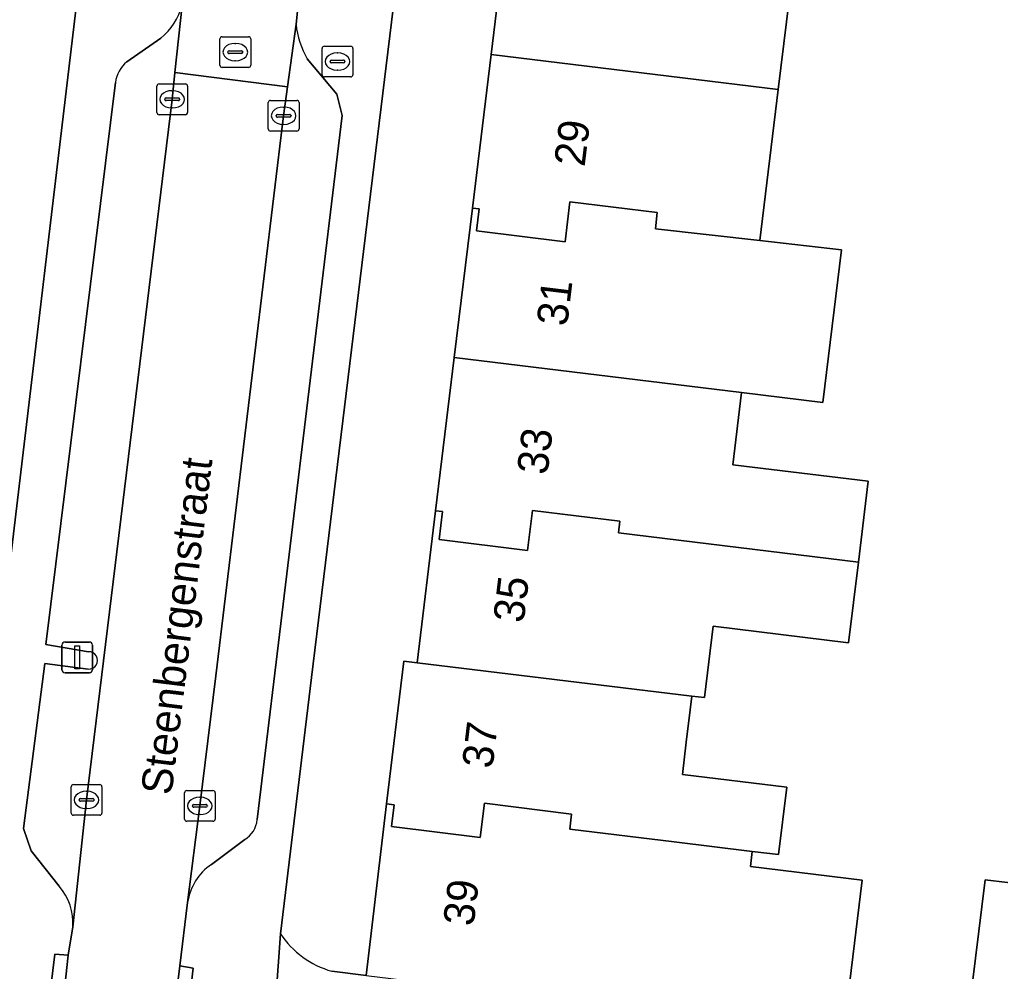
# Model space of a CAD drawing. Extents: x 158086 to 159499, y 382904 to 383981.
# Drawn here: x 158309.79 to 158341.67, y 383302.07 to 383333 of the extents above; entities that cross this region are included whole.
import ezdxf

# ---------------------------------------------------------------- set-up
doc = ezdxf.new("R2010")
doc.units = 0
for name, color, linetype in [('IMGEO_Brandkraan', 7, 'Continuous'), ('IMGEO_Erf', 7, 'Continuous'), ('IMGEO_Kolk', 7, 'Continuous'), ('IMGEO_Lichtmast', 7, 'Continuous'), ('IMGEO_Openbare_ruimte_label', 7, 'Continuous'), ('IMGEO_Pand', 7, 'Continuous'), ('IMGEO_Pand_nummerreeks', 7, 'Continuous'), ('IMGEO_Parkeervlak_open', 7, 'Continuous'), ('IMGEO_Rijbaan_lokaal_open', 7, 'Continuous'), ('IMGEO_Rioolput', 7, 'Continuous'), ('IMGEO_Voetpad_open', 7, 'Continuous')]:
    doc.layers.add(name, color=color, linetype=linetype)

msp = doc.modelspace()

# ---------------------------------------------------------------- linework, layer by layer
at = {"layer": 'IMGEO_Brandkraan'}
for p, q in [((158319.621, 383331.209), (158319.621, 383332.061)), ((158319.696, 383332.135), (158320.548, 383332.135)), ((158320.622, 383332.061), (158320.622, 383331.209)), ((158319.923, 383331.678), (158320.321, 383331.678)), ((158320.109, 383331.915), (158320.134, 383331.915)), ((158319.88, 383331.629), (158319.88, 383331.641)), ((158320.318, 383331.592), (158319.92, 383331.592)), ((158320.364, 383331.641), (158320.364, 383331.629)), ((158320.548, 383331.135), (158319.696, 383331.135)), ((158320.132, 383331.355), (158320.107, 383331.355))]:
    msp.add_line(p, q, dxfattribs=at)
for points in [[(158319.621, 383331.209), (158319.621, 383332.061)], [(158319.696, 383332.135), (158320.548, 383332.135)], [(158320.622, 383332.061), (158320.622, 383331.209)], [(158320.548, 383331.135), (158319.696, 383331.135)]]:
    msp.add_lwpolyline(points, dxfattribs=at)
for centre, radius, start, end in [((158319.698, 383332.059), 0.0765, 91.552, 178.448), ((158319.698, 383332.059), 0.0765, 91.552, 178.448), ((158320.546, 383332.059), 0.0765, 1.552, 88.448), ((158320.546, 383332.059), 0.0765, 1.552, 88.448), ((158319.92, 383331.638), 0.0403, 85.8775, 175.7526), ((158320.325, 383331.64), 0.0386, 1.7309, 96.639), ((158319.917, 383331.628), 0.0366, 178.938, 274.7102), ((158320.321, 383331.635), 0.043, 264.8664, 352.4533), ((158319.698, 383331.211), 0.0765, 181.552, 268.448), ((158319.698, 383331.211), 0.0765, 181.552, 268.448), ((158320.546, 383331.211), 0.0765, 271.552, 358.448), ((158320.546, 383331.211), 0.0765, 271.552, 358.448)]:
    msp.add_arc(centre, radius, start, end, dxfattribs=at)
for centre, major_axis, ratio, start_param, end_param in [((158320.108, 383331.635), (-0.387, 0.002), 0.722429, 4.712389, 7.853982), ((158320.133, 383331.635), (-0.39, 0.002), 0.717154, 1.570796, 4.712389)]:
    msp.add_ellipse(centre, major_axis=major_axis, ratio=ratio, start_param=start_param, end_param=end_param, dxfattribs=at)
at = {"layer": 'IMGEO_Erf'}
for points in [[(158327.974, 383383.09), (158325.326, 383361.214), (158322.163, 383335.236), (158319.275, 383311.616), (158318.267, 383303.291)], [(158312.566, 383364.413), (158312.516, 383364.007), (158312.079, 383364.061), (158311.6, 383360.171), (158310.909, 383354.558), (158310.335, 383349.894), (158309.659, 383344.401), (158309.119, 383340.015), (158308.43, 383334.426), (158307.897, 383330.09), (158307.266, 383324.969), (158306.696, 383320.335), (158306.271, 383316.881), (158306.003, 383314.709), (158306.44, 383314.658), (158305.882, 383310.137), (158305.185, 383304.485), (158308.137, 383304.132), (158309.154, 383312.647), (158312.006, 383336.596), (158317.256, 383379.22)], [(158319.936, 383302.071), (158321.051, 383301.936), (158321.72, 383307.513), (158322.277, 383312.152), (158322.714, 383312.099), (158323.313, 383317.036), (158323.917, 383322.017), (158324.506, 383326.874), (158325.112, 383331.865), (158325.742, 383337.058), (158326.308, 383341.725), (158326.937, 383346.903), (158327.506, 383351.596)], [(158335.083, 383335.922), (158334.451, 383330.729), (158333.853, 383325.819), (158336.5, 383325.518), (158335.897, 383320.559), (158333.253, 383320.881), (158332.967, 383318.531), (158337.376, 383317.995), (158337.056, 383315.364), (158336.737, 383312.745), (158332.328, 383313.282), (158332.046, 383310.963), (158331.64, 383311.012), (158331.586, 383310.569), (158331.459, 383309.519), (158331.331, 383308.47), (158334.723, 383308.057), (158334.457, 383305.864), (158333.604, 383305.968), (158333.544, 383305.474), (158337.18, 383305.032), (158336.574, 383300.048)], [(158340.657, 383300.833), (158341.17, 383305.047), (158342.626, 383304.87)]]:
    msp.add_lwpolyline(points, dxfattribs=at)
msp.add_arc((158320.759, 383304.949), 2.993, 213.631, 254.0371, dxfattribs=at)
at = {"layer": 'IMGEO_Kolk'}
for p, q in [((158314.25, 383329.982), (158314.25, 383330.834)), ((158314.325, 383330.908), (158315.177, 383330.908)), ((158315.251, 383330.834), (158315.251, 383329.982)), ((158314.509, 383330.402), (158314.509, 383330.414)), ((158314.552, 383330.451), (158314.95, 383330.451)), ((158314.738, 383330.688), (158314.763, 383330.688)), ((158314.993, 383330.414), (158314.993, 383330.402)), ((158314.947, 383330.365), (158314.549, 383330.365)), ((158314.761, 383330.128), (158314.736, 383330.128)), ((158317.871, 383329.448), (158317.871, 383330.3)), ((158317.946, 383330.374), (158318.798, 383330.374)), ((158318.359, 383330.154), (158318.384, 383330.154)), ((158318.872, 383330.3), (158318.872, 383329.448)), ((158315.177, 383329.908), (158314.325, 383329.908)), ((158318.13, 383329.868), (158318.13, 383329.88)), ((158318.568, 383329.831), (158318.17, 383329.831)), ((158318.173, 383329.917), (158318.571, 383329.917)), ((158318.614, 383329.88), (158318.614, 383329.868)), ((158318.382, 383329.594), (158318.357, 383329.594)), ((158318.798, 383329.374), (158317.946, 383329.374)), ((158311.541, 383308.139), (158312.393, 383308.139)), ((158311.466, 383307.213), (158311.466, 383308.065)), ((158311.954, 383307.919), (158311.979, 383307.919)), ((158312.467, 383308.065), (158312.467, 383307.213)), ((158315.149, 383307.018), (158315.149, 383307.87)), ((158315.224, 383307.944), (158316.076, 383307.944)), ((158316.15, 383307.87), (158316.15, 383307.018)), ((158311.725, 383307.633), (158311.725, 383307.645)), ((158312.163, 383307.596), (158311.765, 383307.596)), ((158311.768, 383307.682), (158312.166, 383307.682)), ((158312.209, 383307.645), (158312.209, 383307.633)), ((158315.408, 383307.438), (158315.408, 383307.45)), ((158315.451, 383307.487), (158315.849, 383307.487)), ((158315.637, 383307.724), (158315.662, 383307.724)), ((158315.892, 383307.45), (158315.892, 383307.438)), ((158312.393, 383307.139), (158311.541, 383307.139)), ((158311.977, 383307.359), (158311.952, 383307.359)), ((158315.846, 383307.401), (158315.448, 383307.401)), ((158315.66, 383307.164), (158315.635, 383307.164)), ((158316.076, 383306.944), (158315.224, 383306.944))]:
    msp.add_line(p, q, dxfattribs=at)
for points in [[(158314.25, 383329.982), (158314.25, 383330.834)], [(158314.325, 383330.908), (158315.177, 383330.908)], [(158315.251, 383330.834), (158315.251, 383329.982)], [(158317.871, 383329.448), (158317.871, 383330.3)], [(158317.946, 383330.374), (158318.798, 383330.374)], [(158318.872, 383330.3), (158318.872, 383329.448)], [(158315.177, 383329.908), (158314.325, 383329.908)], [(158318.798, 383329.374), (158317.946, 383329.374)], [(158311.541, 383308.139), (158312.393, 383308.139)], [(158311.466, 383307.213), (158311.466, 383308.065)], [(158312.467, 383308.065), (158312.467, 383307.213)], [(158315.149, 383307.018), (158315.149, 383307.87)], [(158315.224, 383307.944), (158316.076, 383307.944)], [(158316.15, 383307.87), (158316.15, 383307.018)], [(158312.393, 383307.139), (158311.541, 383307.139)], [(158316.076, 383306.944), (158315.224, 383306.944)]]:
    msp.add_lwpolyline(points, dxfattribs=at)
for centre, radius, start, end in [((158314.327, 383330.832), 0.0765, 91.552, 178.448), ((158314.327, 383330.832), 0.0765, 91.552, 178.448), ((158315.175, 383330.832), 0.0765, 1.552, 88.448), ((158315.175, 383330.832), 0.0765, 1.552, 88.448), ((158314.549, 383330.411), 0.0403, 85.8775, 175.7526), ((158314.546, 383330.401), 0.0366, 178.938, 274.7102), ((158314.95, 383330.408), 0.043, 264.8664, 352.4533), ((158314.954, 383330.413), 0.0386, 1.7309, 96.639), ((158317.948, 383330.298), 0.0765, 91.552, 178.448), ((158317.948, 383330.298), 0.0765, 91.552, 178.448), ((158318.796, 383330.298), 0.0765, 1.552, 88.448), ((158318.796, 383330.298), 0.0765, 1.552, 88.448), ((158314.327, 383329.984), 0.0765, 181.552, 268.448), ((158314.327, 383329.984), 0.0765, 181.552, 268.448), ((158315.175, 383329.984), 0.0765, 271.552, 358.448), ((158315.175, 383329.984), 0.0765, 271.552, 358.448), ((158318.17, 383329.877), 0.0403, 85.8775, 175.7526), ((158318.167, 383329.867), 0.0366, 178.938, 274.7102), ((158318.571, 383329.874), 0.043, 264.8664, 352.4533), ((158318.575, 383329.879), 0.0386, 1.7309, 96.639), ((158317.948, 383329.45), 0.0765, 181.552, 268.448), ((158317.948, 383329.45), 0.0765, 181.552, 268.448), ((158318.796, 383329.45), 0.0765, 271.552, 358.448), ((158318.796, 383329.45), 0.0765, 271.552, 358.448), ((158311.543, 383308.063), 0.0765, 91.552, 178.448), ((158311.543, 383308.063), 0.0765, 91.552, 178.448), ((158312.391, 383308.063), 0.0765, 1.552, 88.448), ((158312.391, 383308.063), 0.0765, 1.552, 88.448), ((158315.226, 383307.868), 0.0765, 91.552, 178.448), ((158315.226, 383307.868), 0.0765, 91.552, 178.448), ((158316.074, 383307.868), 0.0765, 1.552, 88.448), ((158316.074, 383307.868), 0.0765, 1.552, 88.448), ((158311.765, 383307.642), 0.0403, 85.8775, 175.7526), ((158311.762, 383307.632), 0.0366, 178.938, 274.7102), ((158312.166, 383307.639), 0.043, 264.8664, 352.4533), ((158312.17, 383307.644), 0.0386, 1.7309, 96.639), ((158315.448, 383307.447), 0.0403, 85.8775, 175.7526), ((158315.853, 383307.449), 0.0386, 1.7309, 96.639), ((158311.543, 383307.215), 0.0765, 181.552, 268.448), ((158311.543, 383307.215), 0.0765, 181.552, 268.448), ((158312.391, 383307.215), 0.0765, 271.552, 358.448), ((158312.391, 383307.215), 0.0765, 271.552, 358.448), ((158315.445, 383307.437), 0.0366, 178.938, 274.7102), ((158315.849, 383307.444), 0.043, 264.8664, 352.4533), ((158315.226, 383307.02), 0.0765, 181.552, 268.448), ((158315.226, 383307.02), 0.0765, 181.552, 268.448), ((158316.074, 383307.02), 0.0765, 271.552, 358.448), ((158316.074, 383307.02), 0.0765, 271.552, 358.448)]:
    msp.add_arc(centre, radius, start, end, dxfattribs=at)
for centre, major_axis, ratio, start_param, end_param in [((158314.737, 383330.408), (-0.387, 0.002), 0.722429, 4.712389, 7.853982), ((158314.762, 383330.408), (-0.39, 0.002), 0.717154, 1.570796, 4.712389), ((158318.358, 383329.874), (-0.387, 0.002), 0.722429, 4.712389, 7.853982), ((158318.383, 383329.874), (-0.39, 0.002), 0.717154, 1.570796, 4.712389), ((158311.953, 383307.639), (-0.387, 0.002), 0.722429, 4.712389, 7.853982), ((158311.978, 383307.639), (-0.39, 0.002), 0.717154, 1.570796, 4.712389), ((158315.636, 383307.444), (-0.387, 0.002), 0.722429, 4.712389, 7.853982), ((158315.661, 383307.444), (-0.39, 0.002), 0.717154, 1.570796, 4.712389)]:
    msp.add_ellipse(centre, major_axis=major_axis, ratio=ratio, start_param=start_param, end_param=end_param, dxfattribs=at)
at = {"layer": 'IMGEO_Lichtmast'}
for p, q in [((158311.168, 383311.871), (158311.168, 383312.671)), ((158311.168, 383312.671), (158311.168, 383311.871)), ((158311.268, 383312.771), (158312.058, 383312.771)), ((158312.058, 383312.771), (158311.268, 383312.771)), ((158312.158, 383312.671), (158312.158, 383311.871)), ((158312.158, 383311.871), (158312.158, 383312.671)), ((158312.058, 383311.771), (158311.268, 383311.771)), ((158311.268, 383311.771), (158312.058, 383311.771))]:
    msp.add_line(p, q, dxfattribs=at)
msp.add_lwpolyline([(158311.588, 383312.646), (158311.738, 383312.646), (158311.738, 383311.896), (158311.588, 383311.896), (158311.588, 383312.646)], dxfattribs=at)
for centre, start, end in [((158311.268, 383312.671), 90, 180), ((158311.268, 383312.671), 90, 180), ((158312.058, 383312.671), 0, 90), ((158312.058, 383312.671), 360, 90), ((158311.268, 383311.871), 180, 270), ((158311.268, 383311.871), 180, 270), ((158312.058, 383311.871), 270, 0), ((158312.058, 383311.871), 270, 0)]:
    msp.add_arc(centre, 0.1, start, end, dxfattribs=at)
at = {"layer": 'IMGEO_Pand'}
for points in [[(158334.451, 383330.729), (158335.083, 383335.922), (158331.687, 383336.335), (158331.734, 383336.719), (158328.895, 383337.065), (158328.737, 383335.769), (158325.858, 383336.119), (158325.969, 383337.03), (158325.742, 383337.058), (158325.112, 383331.865)], [(158334.451, 383330.729), (158325.112, 383331.865), (158324.506, 383326.874), (158324.729, 383326.847), (158324.642, 383326.13), (158327.521, 383325.78), (158327.679, 383327.076), (158330.518, 383326.73), (158330.459, 383326.204), (158333.853, 383325.819)], [(158333.253, 383320.881), (158335.897, 383320.559), (158336.5, 383325.518), (158333.853, 383325.819), (158330.459, 383326.204), (158330.518, 383326.73), (158327.679, 383327.076), (158327.521, 383325.78), (158324.642, 383326.13), (158324.729, 383326.847), (158324.506, 383326.874), (158323.917, 383322.017)], [(158337.056, 383315.364), (158337.376, 383317.995), (158332.967, 383318.531), (158333.253, 383320.881), (158323.917, 383322.017), (158323.313, 383317.036), (158323.533, 383317.009), (158323.422, 383316.098), (158326.301, 383315.748), (158326.459, 383317.044), (158329.298, 383316.698), (158329.251, 383316.314)], [(158337.056, 383315.364), (158329.251, 383316.314), (158329.298, 383316.698), (158326.459, 383317.044), (158326.301, 383315.748), (158323.422, 383316.098), (158323.533, 383317.009), (158323.313, 383317.036), (158322.714, 383312.099), (158331.64, 383311.012), (158332.046, 383310.963), (158332.328, 383313.282), (158336.737, 383312.745)], [(158331.64, 383311.012), (158322.714, 383312.099), (158322.277, 383312.152), (158321.72, 383307.513), (158321.966, 383307.48), (158321.88, 383306.772), (158324.759, 383306.422), (158324.897, 383307.53), (158327.731, 383307.172), (158327.669, 383306.69), (158331.064, 383306.277), (158333.604, 383305.968), (158334.457, 383305.864), (158334.723, 383308.057), (158331.331, 383308.47), (158331.459, 383309.519), (158331.586, 383310.569)], [(158333.604, 383305.968), (158331.064, 383306.277), (158327.669, 383306.69), (158327.731, 383307.172), (158324.897, 383307.53), (158324.759, 383306.422), (158321.88, 383306.772), (158321.966, 383307.48), (158321.72, 383307.513), (158321.051, 383301.936), (158323.817, 383301.599), (158324.996, 383301.456), (158326.015, 383301.332), (158329.075, 383300.96), (158330.397, 383300.799), (158336.574, 383300.048), (158337.18, 383305.032), (158333.544, 383305.474)], [(158345.116, 383304.567), (158342.626, 383304.87), (158341.17, 383305.047), (158340.657, 383300.833), (158342.607, 383300.596), (158344.698, 383300.341)]]:
    msp.add_lwpolyline(points, close=True, dxfattribs=at)
at = {"layer": 'IMGEO_Parkeervlak_open'}
for points in [[(158311.518, 383303.514), (158311.969, 383307.638), (158314.752, 383330.407), (158314.836, 383331.281), (158315.069, 383333.467)], [(158318.775, 383332.853), (158318.494, 383330.81), (158318.371, 383329.873), (158316.168, 383311.673), (158315.649, 383307.444), (158315.249, 383304.301)], [(158314.383, 383332.399), (158313.276, 383331.623)], [(158317.513, 383306.998), (158320.273, 383329.879), (158320.096, 383330.577), (158319.142, 383331.72)], [(158312.903, 383330.955), (158310.647, 383312.686), (158312.032, 383312.454)], [(158312.02, 383311.894), (158310.606, 383312.07), (158309.922, 383306.708), (158310.165, 383305.989), (158311.072, 383304.835)], [(158316.026, 383305.544), (158317.107, 383306.353)]]:
    msp.add_lwpolyline(points, dxfattribs=at)
for centre, radius, start, end in [((158313.109, 383333.972), 2.024, 309.0116, 345.5614), ((158321.542, 383333.123), 2.78, 185.5811, 210.3151), ((158313.939, 383330.815), 1.045, 129.357, 172.2865), ((158312.043, 383312.174), 0.281, 265.3987, 92.1462), ((158316.69, 383307.066), 0.825, 300.3172, 355.3054), ((158317.053, 383304.038), 1.823, 124.2796, 171.7014), ((158309.746, 383303.652), 1.777, 355.5566, 41.7551)]:
    msp.add_arc(centre, radius, start, end, dxfattribs=at)
at = {"layer": 'IMGEO_Rijbaan_lokaal_open'}
for points in [[(158315.42, 383336.079), (158315.153, 383334), (158315.125, 383333.823), (158315.069, 383333.467), (158314.836, 383331.281), (158318.494, 383330.81), (158318.775, 383332.853), (158318.844, 383333.487), (158319.065, 383335.604)], [(158310.963, 383298.859), (158310.599, 383296.34), (158308.979, 383284.118), (158308.549, 383281.081), (158312.182, 383280.589), (158312.582, 383283.485), (158313.297, 383288.816), (158314.537, 383298.49), (158315, 383302.244), (158315.249, 383304.301), (158315.649, 383307.444), (158316.168, 383311.673), (158318.371, 383329.873), (158318.494, 383330.81), (158314.836, 383331.281), (158314.752, 383330.407), (158311.969, 383307.638), (158311.518, 383303.514), (158311.373, 383302.595)]]:
    msp.add_lwpolyline(points, close=True, dxfattribs=at)
at = {"layer": 'IMGEO_Rioolput'}
for p, q in [((158316.301, 383331.517), (158316.301, 383332.369)), ((158316.376, 383332.443), (158317.228, 383332.443)), ((158317.302, 383332.369), (158317.302, 383331.517)), ((158316.789, 383332.223), (158316.814, 383332.223)), ((158316.56, 383331.937), (158316.56, 383331.949)), ((158316.998, 383331.9), (158316.6, 383331.9)), ((158316.603, 383331.986), (158317.001, 383331.986)), ((158317.044, 383331.949), (158317.044, 383331.937)), ((158317.228, 383331.443), (158316.376, 383331.443)), ((158316.812, 383331.663), (158316.787, 383331.663))]:
    msp.add_line(p, q, dxfattribs=at)
for points in [[(158316.301, 383331.517), (158316.301, 383332.369)], [(158316.376, 383332.443), (158317.228, 383332.443)], [(158317.302, 383332.369), (158317.302, 383331.517)], [(158317.228, 383331.443), (158316.376, 383331.443)]]:
    msp.add_lwpolyline(points, dxfattribs=at)
for centre, radius, start, end in [((158316.378, 383332.367), 0.0765, 91.552, 178.448), ((158316.378, 383332.367), 0.0765, 91.552, 178.448), ((158317.226, 383332.367), 0.0765, 1.552, 88.448), ((158317.226, 383332.367), 0.0765, 1.552, 88.448), ((158316.6, 383331.946), 0.0403, 85.8775, 175.7526), ((158316.597, 383331.936), 0.0366, 178.938, 274.7102), ((158317.001, 383331.943), 0.043, 264.8664, 352.4533), ((158317.005, 383331.948), 0.0386, 1.7309, 96.639), ((158316.378, 383331.519), 0.0765, 181.552, 268.448), ((158316.378, 383331.519), 0.0765, 181.552, 268.448), ((158317.226, 383331.519), 0.0765, 271.552, 358.448), ((158317.226, 383331.519), 0.0765, 271.552, 358.448)]:
    msp.add_arc(centre, radius, start, end, dxfattribs=at)
for centre, major_axis, ratio, start_param, end_param in [((158316.788, 383331.943), (-0.387, 0.002), 0.722429, 4.712389, 7.853982), ((158316.813, 383331.943), (-0.39, 0.002), 0.717154, 1.570796, 4.712389)]:
    msp.add_ellipse(centre, major_axis=major_axis, ratio=ratio, start_param=start_param, end_param=end_param, dxfattribs=at)
at = {"layer": 'IMGEO_Voetpad_open'}
for points in [[(158301.714, 383410.302), (158299.049, 383412.9), (158298.48, 383413.344), (158296.89, 383412.261), (158301.675, 383405.273), (158309.562, 383393.621), (158311.105, 383391.342), (158311.12, 383391.319), (158317.588, 383381.778), (158317.256, 383379.22), (158312.006, 383336.596), (158309.154, 383312.647), (158308.137, 383304.132), (158308.019, 383303.141), (158307.539, 383299.409), (158306.922, 383293.393), (158305.835, 383284.427), (158305.519, 383281.801), (158305.419, 383281.454), (158308.472, 383280.426), (158308.504, 383280.698)], [(158319.275, 383311.616), (158322.163, 383335.236), (158325.326, 383361.214), (158327.974, 383383.09)], [(158318.844, 383333.487), (158318.775, 383332.853)], [(158313.276, 383331.623), (158314.383, 383332.399)], [(158319.142, 383331.72), (158320.096, 383330.577), (158320.273, 383329.879), (158317.513, 383306.998)], [(158312.032, 383312.454), (158310.647, 383312.686), (158312.903, 383330.955)], [(158311.072, 383304.835), (158310.165, 383305.989), (158309.922, 383306.708), (158310.606, 383312.07), (158312.02, 383311.894)], [(158312.137, 383280.142), (158312.162, 383279.909), (158312.195, 383279.677), (158315.314, 383279.287), (158315.728, 383283.211), (158316.86, 383292.266), (158317.597, 383296.881), (158318.121, 383301.188), (158318.267, 383303.291), (158319.275, 383311.616)], [(158317.107, 383306.353), (158316.026, 383305.544)], [(158315.249, 383304.301), (158315, 383302.244), (158315.432, 383302.168), (158315.002, 383298.46), (158314.537, 383298.49)], [(158310.963, 383298.859), (158310.476, 383298.914), (158310.935, 383302.623), (158311.373, 383302.595), (158311.518, 383303.514)], [(158318.267, 383303.291), (158318.121, 383301.188), (158323.695, 383300.599), (158324.876, 383300.474), (158328.953, 383299.96), (158344.976, 383297.943), (158346.641, 383299.358), (158346.894, 383301.425), (158350.756, 383300.952), (158352.63, 383300.821), (158353.254, 383300.744), (158356.146, 383300.389), (158358.702, 383300.076), (158366.696, 383299.14), (158371.966, 383298.459), (158372.214, 383300.488), (158372.131, 383300.302), (158372.004, 383300.076)], [(158321.051, 383301.936), (158319.936, 383302.071)]]:
    msp.add_lwpolyline(points, dxfattribs=at)
for points in [[(158310.963, 383298.859), (158311.373, 383302.595), (158310.935, 383302.623), (158310.476, 383298.914)], [(158314.537, 383298.49), (158315.002, 383298.46), (158315.432, 383302.168), (158315, 383302.244)]]:
    msp.add_lwpolyline(points, close=True, dxfattribs=at)
for centre, radius, start, end in [((158313.109, 383333.972), 2.024, 309.0116, 345.5614), ((158321.542, 383333.123), 2.78, 185.5811, 210.3151), ((158313.939, 383330.815), 1.045, 129.357, 172.2865), ((158312.043, 383312.174), 0.281, 265.3987, 92.1462), ((158316.69, 383307.066), 0.825, 300.3172, 355.3054), ((158317.053, 383304.038), 1.823, 124.2796, 171.7014), ((158309.746, 383303.652), 1.777, 355.5566, 41.7551), ((158320.759, 383304.949), 2.993, 213.631, 254.0371)]:
    msp.add_arc(centre, radius, start, end, dxfattribs=at)

# ---------------------------------------------------------------- texts
at = {"layer": 'IMGEO_Openbare_ruimte_label'}
msp.add_text('Steenbergenstraat', height=1, rotation=83.0526, dxfattribs=at).set_placement((158314.725, 383307.769))
at = {"layer": 'IMGEO_Pand_nummerreeks'}
for s, rotation, p in [('29', 83.0593, (158328.153, 383328.195)), ('31', 83.0663, (158327.583, 383323.008)), ('33', 83.0663, (158326.944, 383318.181)), ('35', 83.0789, (158326.171, 383313.366)), ('37', 83.1591, (158325.158, 383308.634)), ('39', 83.1591, (158324.544, 383303.513))]:
    msp.add_text(s, height=1, rotation=rotation, dxfattribs=at).set_placement(p)

doc.saveas('drawing.dxf')
